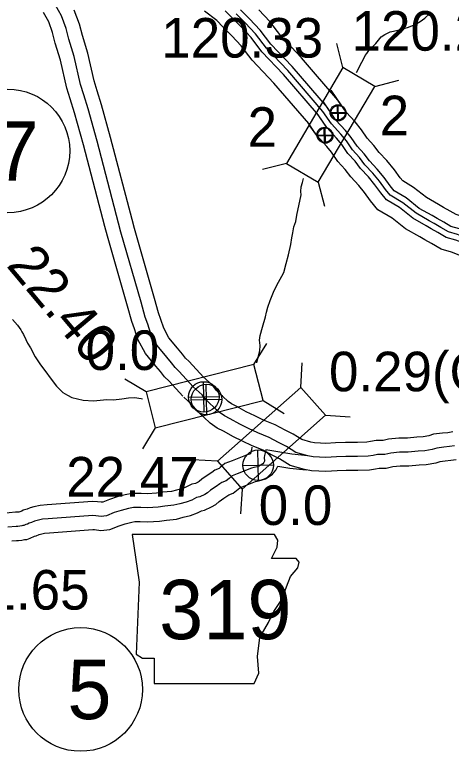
# Model space of a CAD drawing. Extents: x -83719 to 153526, y -11835 to 11446.
# Drawn here: x 1026.1 to 1181.4, y 134 to 396.1 of the extents above; entities that cross this region are included whole.
import ezdxf

# ---------------------------------------------------------------- set-up
doc = ezdxf.new("R2010")
doc.units = 0
for name, color, linetype in [('Level 10', 7, 'Continuous'), ('Level 15', 7, 'Continuous'), ('Level 19', 7, 'Continuous'), ('Level 2', 7, 'Continuous'), ('Level 20', 7, 'Continuous'), ('Level 21', 7, 'Continuous'), ('Level 25', 7, 'Continuous'), ('Level 26', 7, 'Continuous'), ('Level 27', 7, 'Continuous'), ('Level 58', 7, 'Continuous'), ('Level 59', 7, 'Continuous')]:
    doc.layers.add(name, color=color, linetype=linetype)

msp = doc.modelspace()

# ---------------------------------------------------------------- linework, layer by layer
at = {"layer": 'Level 10'}
for points in [[(1110.48, 242.25), (1110.34, 241.3), (1110.31, 241.22), (1110.06, 240.45), (1109.93, 239.78), (1109.93, 239.78), (1108.82, 239.52), (1103.4, 237.38), (1100.85, 236.39), (1099.2, 234.95), (1098.77, 234.62), (1097.26, 233.99), (1096.25, 233.24), (1094.9, 232.37), (1092.7, 230.83), (1091.66, 229.94), (1091.35, 229.75), (1090.36, 229.29), (1089.07, 229.01), (1086.98, 227.95), (1085.63, 227.42), (1083.63, 226.96), (1081.83, 226.48), (1078.8, 226.18), (1076.51, 225.83), (1073.25, 225.6), (1071.05, 225.72), (1067.82, 225.76), (1065.37, 225.24), (1062.57, 224.51), (1059.82, 223.61), (1057.45, 222.68), (1056.86, 222.62), (1055.46, 222.81), (1053.76, 222.91), (1037.64, 221.69), (1035.11, 221.5), (1032.83, 220.95), (1031.54, 220.63), (1030.44, 220.16), (1029.11, 219.81), (1028.59, 219.46), (1028.18, 219.29), (1027.53, 219.1), (1027.21, 219.05), (1026.96, 219.02), (1026.34, 219.03), (1021.82, 218.59)], [(1029.58, 209.31), (1030.35, 209.33), (1031.57, 209.85), (1033.1, 210.51), (1033.67, 210.66), (1034.74, 211.12), (1035.23, 211.24), (1036.67, 211.59), (1038.39, 211.72), (1053.84, 212.89), (1054.48, 212.85), (1056.76, 212.54), (1059.89, 212.9), (1063.19, 214.19), (1065.38, 214.9), (1067.68, 215.51), (1068.81, 215.75), (1070.71, 215.73), (1073.32, 215.58), (1077.63, 215.88), (1080.05, 216.26), (1083.6, 216.61), (1086.03, 217.25), (1088.6, 217.84), (1091.08, 218.81), (1092.47, 219.52), (1093.56, 219.76), (1096.12, 220.94), (1097.58, 221.86), (1098.82, 222.9), (1100.48, 224.07), (1101.94, 225.01), (1102.23, 225.23), (1103.83, 225.89), (1105.55, 227.21), (1106.11, 227.7), (1107.05, 228.07), (1111.79, 229.94), (1112.33, 230.07), (1113.78, 230.45), (1115.25, 230.91), (1116.56, 231.78), (1117.77, 232.61), (1118.92, 234.05), (1119.63, 235.48), (1123.98, 234.77), (1129.8, 234.14)], [(1025.07, 208.86), (1026.71, 209.02), (1027.43, 209), (1028.64, 209.15), (1029.58, 209.31)]]:
    msp.add_lwpolyline(points, dxfattribs=at)
at = {"layer": 'Level 15'}
for points in [[(1058.17, 320.69), (1050.52, 349.83), (1047.36, 361.21), (1045.82, 366.14), (1044.66, 369.99), (1042.39, 379.91), (1040.5, 386.04), (1039.56, 389.76), (1038.15, 393.56), (1036.26, 396.89)], [(1067.84, 323.23), (1060.18, 352.44), (1056.95, 364.03), (1055.38, 369.08), (1054.33, 372.56), (1052.05, 382.49), (1050.13, 388.74), (1049.12, 392.74), (1047.24, 397.79)], [(1093.26, 267.11), (1088.11, 272.66), (1086.88, 273.84), (1085.76, 275.35), (1083.98, 277.42), (1080.95, 281.18), (1079.1, 284.55), (1078.1, 287.65), (1077.22, 290.02), (1075.85, 295.11), (1068.67, 319.98), (1067.85, 323.19)], [(1085.93, 260.31), (1080.98, 265.64), (1079.36, 267.2), (1077.94, 269.1), (1076.29, 271.03), (1072.61, 275.59), (1069.87, 280.58), (1068.65, 284.38), (1067.69, 286.97), (1066.22, 292.43), (1059.02, 317.36), (1058.16, 320.72)], [(1106.04, 256.17), (1105.04, 256.73), (1103.24, 257.63), (1102, 258.51), (1100.03, 260.41), (1098.98, 261.25), (1097.9, 262.43), (1096.38, 264.3), (1092.95, 267.41)], [(1181.99, 247.61), (1180.18, 247.37), (1178.22, 247.22), (1175.07, 246.8), (1173.42, 246.23), (1171.41, 245.9), (1169.17, 245.78), (1165.8, 245.43), (1162.71, 245.42), (1159.11, 245.05), (1157.15, 244.64), (1154.7, 244.6), (1152.63, 244.21), (1151.35, 243.98), (1147.99, 243.92), (1143.75, 243.87), (1140.26, 243.74), (1136.82, 243.53), (1134.81, 243.68), (1132.77, 243.74), (1131.47, 243.98), (1128.2, 244.91), (1125.18, 246.83), (1122.28, 248.27), (1118.76, 250.18), (1114.59, 251.84), (1111.46, 253.39), (1108.44, 254.81), (1105.04, 256.73), (1103.24, 257.63), (1102, 258.51), (1100.03, 260.41), (1098.98, 261.25), (1097.9, 262.43), (1096.38, 264.3), (1092.95, 267.41)], [(1093.33, 252.97), (1092.13, 253.94), (1090.33, 255.88), (1089.09, 257.41), (1086.23, 260)], [(1183.15, 237.68), (1181.24, 237.42), (1179.27, 237.27), (1177.38, 237.02), (1175.86, 236.5), (1172.5, 235.95), (1169.95, 235.81), (1166.34, 235.44), (1163.24, 235.42), (1160.66, 235.16), (1158.25, 234.65), (1155.7, 234.62), (1154.46, 234.38), (1152.36, 233.99), (1148.13, 233.92), (1143.98, 233.87), (1140.75, 233.75), (1136.74, 233.5), (1134.27, 233.69), (1131.71, 233.77), (1129.2, 234.23), (1124.07, 235.68), (1120.25, 238.11), (1117.67, 239.4), (1114.51, 241.11), (1110.52, 242.7), (1107.11, 244.38), (1103.85, 245.93), (1100.35, 247.9), (1098.09, 249.02), (1095.6, 250.78), (1093.4, 252.91), (1092.13, 253.94), (1090.33, 255.88), (1089.09, 257.41), (1086.23, 260)]]:
    msp.add_lwpolyline(points, dxfattribs=at)
at = {"layer": 'Level 19'}
for points in [[(1130.66, 357.36), (1118.24, 371.79), (1110.56, 379.93), (1106.67, 385), (1103.27, 388.6), (1100.14, 391.81), (1097.92, 394.09), (1093.6, 397.35)], [(1134.14, 360.35), (1121.65, 374.86), (1114.05, 382.9), (1110.17, 387.97), (1106.58, 391.78), (1103.42, 395), (1100.97, 397.53)], [(1137.3, 363.06), (1124.74, 377.66), (1117.23, 385.61), (1113.34, 390.67), (1109.58, 394.66), (1106.4, 397.91)], [(1141.06, 365.72), (1128.15, 380.73), (1120.72, 388.59), (1116.84, 393.65), (1112.89, 397.84)], [(1172.58, 331.02), (1167.93, 334.68), (1164.12, 336.97), (1163.25, 338.03), (1161.15, 340.96), (1158.52, 344.18), (1155.78, 347.06), (1153.9, 349.53), (1151.48, 352.23), (1149.41, 355.19), (1147.2, 357.94), (1143.98, 361.44), (1138.66, 369.21)], [(1170.01, 327.2), (1165.32, 330.9), (1161.08, 333.45), (1159.62, 335.23), (1157.51, 338.17), (1155.08, 341.15), (1152.29, 344.09), (1150.37, 346.6), (1147.89, 349.37), (1145.74, 352.43), (1143.72, 354.95), (1140.38, 358.58), (1135.94, 365.06)], [(1147.09, 358.06), (1143.98, 361.44), (1141.09, 365.66)], [(1144.64, 353.8), (1143.72, 354.95), (1140.38, 358.58), (1137.44, 362.88)], [(1167.69, 323.73), (1162.95, 327.46), (1158.31, 330.25), (1156.31, 332.69), (1154.2, 335.63), (1151.95, 338.39), (1149.11, 341.38), (1147.16, 343.95), (1144.62, 346.78), (1142.41, 349.93), (1140.56, 352.23), (1137.12, 355.98), (1133.66, 361.02)], [(1142.36, 349.99), (1140.56, 352.23), (1137.12, 355.98), (1134, 360.53)], [(1139.83, 345.62), (1138.74, 347.17), (1137.08, 349.24), (1133.52, 353.12), (1130.22, 357.94)], [(1165.12, 319.92), (1160.34, 323.69), (1155.27, 326.73), (1152.67, 329.9), (1150.56, 332.85), (1148.5, 335.36), (1145.62, 338.41), (1143.62, 341.02), (1141.02, 343.92), (1138.74, 347.17), (1137.08, 349.24), (1133.52, 353.12), (1131.11, 356.63)], [(1213.43, 317.61), (1210.21, 318.15), (1206.83, 318.83), (1202.37, 319.83), (1198.22, 320.56), (1194.29, 321.57), (1190.87, 322.25), (1189.53, 322.72), (1185.79, 324.21), (1183.1, 324.98), (1181.05, 326.21), (1178.62, 327.56), (1176.85, 328.6), (1172.58, 331.02)], [(1212.65, 313.09), (1209.38, 313.65), (1205.88, 314.34), (1201.47, 315.33), (1197.25, 316.08), (1193.28, 317.1), (1189.65, 317.82), (1187.92, 318.43), (1184.32, 319.87), (1181.26, 320.73), (1178.76, 322.24), (1176.35, 323.58), (1174.56, 324.63), (1170.01, 327.2)], [(1211.95, 308.98), (1208.62, 309.55), (1205.02, 310.27), (1200.65, 311.24), (1196.37, 312), (1192.35, 313.04), (1188.54, 313.79), (1186.45, 314.53), (1182.97, 315.92), (1179.59, 316.88), (1176.67, 318.63), (1174.28, 319.96), (1172.48, 321.02), (1167.69, 323.73)], [(1211.18, 304.46), (1207.79, 305.04), (1204.07, 305.78), (1199.75, 306.75), (1195.39, 307.52), (1191.34, 308.56), (1187.33, 309.36), (1184.83, 310.25), (1181.5, 311.57), (1177.75, 312.63), (1174.37, 314.66), (1172, 315.98), (1170.19, 317.05), (1165.12, 319.92)]]:
    msp.add_lwpolyline(points, dxfattribs=at)
at = {"layer": 'Level 2'}
for points in [[(1147.68, 375.59), (1149.52, 379.18), (1150.17, 380.29), (1150.78, 381.64), (1151.37, 382.35), (1152.67, 384.24), (1153.66, 384.89), (1154.61, 385.93), (1156.44, 388.27), (1157.73, 389.12), (1159.65, 389.99), (1162.51, 390.63), (1165.86, 391.62), (1168.51, 392.66), (1170.29, 393.72), (1172.04, 394.88), (1173.81, 396.61)], [(1147.68, 375.59), (1149.52, 379.18), (1150.17, 380.29), (1150.76, 381.59)], [(1126.47, 324.8), (1127.93, 331.97), (1127.85, 333.24), (1127.96, 334.81), (1128.47, 336.45), (1128.78, 337.79), (1128.82, 337.87)], [(1126.47, 324.8), (1127.93, 331.97), (1127.85, 333.24), (1127.96, 334.81), (1128.47, 336.45), (1128.78, 337.79), (1128.82, 337.87)], [(1112.26, 272.17), (1112.57, 273.8), (1113.26, 276.46), (1113.37, 278.43), (1113.19, 280.33), (1113.44, 281.93), (1114.26, 284.86), (1115.3, 288.59), (1115.65, 290.24), (1116.1, 292.02), (1116.93, 294.44), (1118.12, 297.34), (1119.32, 299.88), (1121.16, 303.03), (1121.83, 304.35), (1122.61, 307.54), (1123.52, 310.7), (1124.29, 314.29), (1124.72, 316.71), (1124.97, 318.55), (1125.41, 320.6), (1126.09, 322.55), (1126.47, 324.8)], [(1112.26, 272.17), (1112.57, 273.8), (1113.26, 276.46), (1113.37, 278.43), (1113.19, 280.33), (1113.44, 281.93), (1114.26, 284.86), (1115.3, 288.59), (1115.65, 290.24), (1116.1, 292.02), (1116.93, 294.44), (1118.12, 297.34), (1119.32, 299.88), (1121.16, 303.03), (1121.83, 304.35), (1122.61, 307.54), (1123.52, 310.7), (1124.29, 314.29), (1124.72, 316.71), (1124.97, 318.55), (1125.41, 320.6), (1126.09, 322.55), (1126.47, 324.8)], [(1025.29, 287.61), (1027.07, 285.59), (1028.25, 284.02), (1028.64, 283.29), (1029.13, 282.27), (1030.01, 280.49), (1030.61, 279.17), (1031.66, 277.6), (1033.38, 274.34), (1035.25, 271.52), (1036.74, 269.46), (1039.02, 266.42), (1040.89, 263.93), (1043.15, 261.72), (1044.84, 260.67), (1046.36, 259.88), (1050.42, 258.92), (1054.09, 258.75), (1058.87, 259.21), (1061.24, 259.07), (1064.23, 259.42), (1066.52, 259.82), (1068.68, 259.94), (1071.05, 259.57), (1071.47, 259.47)], [(1025.29, 287.61), (1027.07, 285.59), (1028.25, 284.02), (1028.64, 283.29), (1029.13, 282.27), (1030.01, 280.49), (1030.61, 279.17), (1031.66, 277.6), (1033.38, 274.34), (1035.25, 271.52), (1036.74, 269.46), (1039.02, 266.42), (1040.89, 263.93), (1043.15, 261.72), (1044.84, 260.67), (1046.36, 259.88), (1050.42, 258.92), (1054.09, 258.75), (1058.87, 259.21), (1061.24, 259.07), (1064.23, 259.42), (1066.52, 259.82), (1068.68, 259.94), (1071.05, 259.57), (1071.47, 259.47)]]:
    msp.add_lwpolyline(points, dxfattribs=at)
at = {"layer": 'Level 20'}
for p, q in [((1142.86, 377.31), (1140.67, 385.83)), ((1142.86, 377.31), (1140.67, 385.83)), ((1154.22, 370.59), (1162.75, 372.78)), ((1154.22, 370.59), (1162.75, 372.78)), ((1122.71, 343.22), (1114.18, 341.03)), ((1122.71, 343.22), (1114.18, 341.03)), ((1134.07, 336.5), (1136.26, 327.98)), ((1134.07, 336.5), (1136.26, 327.98)), ((1111.2, 271.58), (1115.72, 279.12)), ((1111.2, 271.58), (1115.72, 279.12)), ((1127.83, 263.44), (1128.36, 272.22)), ((1072.79, 261.95), (1065.24, 266.47)), ((1072.79, 261.95), (1065.24, 266.47)), ((1114.41, 258.77), (1121.96, 254.25)), ((1114.41, 258.77), (1121.96, 254.25)), ((1136.59, 253.57), (1145.37, 253.04)), ((1076, 249.14), (1071.48, 241.59)), ((1076, 249.14), (1071.48, 241.59)), ((1098.2, 237.17), (1089.42, 237.69)), ((1106.96, 227.29), (1106.43, 218.51))]:
    msp.add_line(p, q, dxfattribs=at)
for points in [[(1142.86, 377.31), (1122.71, 343.22), (1134.07, 336.5), (1154.22, 370.59)], [(1142.86, 377.31), (1122.71, 343.22), (1134.07, 336.5), (1154.22, 370.59)], [(1111.2, 271.58), (1072.79, 261.95), (1076, 249.14), (1114.41, 258.77)], [(1111.2, 271.58), (1072.79, 261.95), (1076, 249.14), (1114.41, 258.77)], [(1106.96, 227.29), (1136.59, 253.57), (1127.83, 263.44), (1098.2, 237.17)]]:
    msp.add_lwpolyline(points, close=True, dxfattribs=at)
at = {"layer": 'Level 21'}
msp.add_lwpolyline([(1067.84, 211.1), (1070.37, 194.18), (1069.25, 168.52), (1071.5, 167.11), (1075.73, 167.11), (1075.73, 158.09), (1111.26, 158.09), (1112.95, 161.76), (1112.39, 167.68), (1113.23, 174.45), (1116.33, 179.8), (1118.31, 183.75), (1121.13, 187.98), (1122.82, 192.49), (1124.23, 196.16), (1126.77, 199.26), (1127.33, 201.23), (1126.2, 202.64), (1117.46, 202.64), (1119.44, 206.59), (1119.72, 209.13), (1118.55, 211.08)], close=True, dxfattribs=at)
at = {"layer": 'Level 26'}
for p, q in [((1141.06, 358.65), (1140.93, 364.07)), ((1141.3, 358.34), (1141.18, 363.77)), ((1138.28, 361.3), (1143.71, 361.42)), ((1138.53, 360.99), (1143.95, 361.12)), ((1136.34, 350.65), (1136.22, 356.07)), ((1136.66, 350.38), (1136.53, 355.81)), ((1133.57, 353.3), (1138.99, 353.42)), ((1133.88, 353.03), (1139.31, 353.16)), ((1093.45, 254.66), (1093.2, 265.51)), ((1094.45, 253.75), (1094.2, 264.6)), ((1087.9, 259.96), (1098.75, 260.21)), ((1088.9, 259.05), (1099.75, 259.3)), ((1112.82, 230.37), (1112.57, 241.22)), ((1107.27, 235.67), (1118.12, 235.92))]:
    msp.add_line(p, q, dxfattribs=at)
for centre, radius in [((1140.99, 361.36), 2.71), ((1141.24, 361.06), 2.71), ((1136.28, 353.36), 2.71), ((1136.59, 353.1), 2.71), ((1093.33, 260.09), 5.43), ((1094.32, 259.17), 5.43), ((1112.69, 235.79), 5.43)]:
    msp.add_circle(centre, radius, dxfattribs=at)
at = {"layer": 'Level 27'}
for centre in [(1023.65, 347.63), (1049.51, 155.98)]:
    msp.add_circle(centre, 22, dxfattribs=at)
at = {"layer": 'Level 59'}
for points in [[(1063.01, 321.96), (1055.35, 351.13), (1052.16, 362.62), (1050.6, 367.61), (1049.49, 371.27), (1047.22, 381.2), (1045.32, 387.39), (1044.34, 391.25), (1042.69, 395.68), (1040.55, 399.46)], [(1135.72, 361.7), (1123.19, 376.26), (1115.64, 384.26), (1111.75, 389.32), (1108.08, 393.22), (1104.91, 396.46)], [(1143.3, 352.15), (1142.14, 353.59), (1138.75, 357.28), (1135.72, 361.7)], [(1168.85, 325.47), (1164.13, 329.18), (1159.69, 331.85), (1157.96, 333.96), (1155.85, 336.9), (1153.51, 339.77), (1150.7, 342.73), (1148.76, 345.28), (1146.25, 348.08), (1144.07, 351.18), (1142.14, 353.59), (1138.75, 357.28), (1135.72, 361.7)], [(1212.3, 311.03), (1209, 311.6), (1205.45, 312.3), (1201.06, 313.29), (1196.81, 314.04), (1192.82, 315.07), (1189.1, 315.8), (1187.18, 316.48), (1183.65, 317.89), (1180.42, 318.81), (1177.71, 320.43), (1175.31, 321.77), (1173.52, 322.82), (1168.85, 325.47)], [(1089.59, 263.71), (1084.55, 269.15), (1083.12, 270.52), (1081.85, 272.23), (1080.14, 274.22), (1076.78, 278.38), (1074.49, 282.57), (1073.38, 286.01), (1072.46, 288.5), (1071.04, 293.77), (1063.85, 318.67), (1063.01, 321.96)], [(1089.59, 263.71), (1084.55, 269.15), (1083.12, 270.52), (1081.85, 272.23), (1080.14, 274.22), (1076.78, 278.38), (1074.49, 282.57), (1073.38, 286.01), (1072.46, 288.5), (1071.04, 293.77), (1063.85, 318.67), (1063.01, 321.96)], [(1097.87, 255.54), (1096.71, 256.66), (1095.56, 257.59), (1094.11, 259.16), (1092.74, 260.86), (1089.59, 263.71)], [(1182.57, 242.65), (1180.71, 242.4), (1178.75, 242.24), (1176.22, 241.91), (1174.64, 241.37), (1171.95, 240.93), (1169.56, 240.8), (1166.07, 240.44), (1162.98, 240.42), (1159.89, 240.1), (1157.7, 239.64), (1155.2, 239.61), (1153.55, 239.3), (1151.86, 238.99), (1148.06, 238.92), (1143.86, 238.87), (1140.5, 238.75), (1136.78, 238.51), (1134.54, 238.69), (1132.24, 238.76), (1130.33, 239.11), (1126.14, 240.3), (1122.71, 242.47), (1119.98, 243.83), (1116.63, 245.65), (1112.56, 247.27), (1109.28, 248.89), (1106.14, 250.37), (1102.69, 252.31), (1100.67, 253.33), (1098.8, 254.64), (1096.71, 256.66), (1095.56, 257.59), (1094.11, 259.16), (1092.74, 260.86), (1089.59, 263.71)], [(1130.33, 239.11), (1124.66, 239.72), (1115.39, 241.24), (1115.22, 240.14), (1115.06, 239.66), (1114.91, 239.19), (1114.79, 238.59), (1114.93, 237.26), (1114.68, 236.75), (1114.32, 236.31), (1113.77, 235.93), (1113.08, 235.47), (1112.39, 235.25), (1111.13, 234.92), (1110.3, 234.73), (1105.23, 232.73), (1103.48, 232.05), (1102.37, 231.08), (1101.3, 230.25), (1099.75, 229.61), (1099.1, 229.12), (1097.69, 228.22), (1095.76, 226.87), (1094.62, 225.9), (1093.74, 225.34), (1091.96, 224.53), (1090.77, 224.26), (1089.03, 223.38), (1087.12, 222.63), (1084.83, 222.1), (1082.72, 221.54), (1079.43, 221.22), (1077.07, 220.86), (1073.28, 220.59), (1070.88, 220.72), (1068.31, 220.76), (1066.53, 220.37), (1063.98, 219.7), (1061.5, 218.9), (1058.67, 217.79), (1056.81, 217.58), (1054.97, 217.83), (1053.8, 217.9), (1038.01, 216.7), (1035.89, 216.55), (1034.03, 216.1), (1033.14, 215.87), (1032.05, 215.41), (1031.19, 215.19), (1030.57, 214.77), (1030.07, 214.66), (1029.58, 214.44), (1029.25, 214.3), (1028.89, 214.29), (1028.62, 214.22), (1027.93, 214.1), (1027.19, 214.01), (1026.53, 214.03), (1023.67, 213.75)]]:
    msp.add_lwpolyline(points, dxfattribs=at)

# ---------------------------------------------------------------- texts
at = {"layer": 'Level 20'}
for p in [(1155.93, 353.23), (1108.93, 349.11)]:
    msp.add_text('2', height=14.08, dxfattribs=at).set_placement(p)
at = {"layer": 'Level 21'}
msp.add_text('319', height=21.12, dxfattribs=at).set_placement((1077.44, 173.87))
at = {"layer": 'Level 25'}
for s, p in [('120.29', (1145.94, 383.32)), ('120.33', (1078.22, 380.86)), ('0.0', (1051.29, 269.68)), ('22.47', (1044.38, 224.65)), ('0.0', (1112.89, 214.52)), ('1.65', (1016.04, 184.4))]:
    msp.add_text(s, height=14.08, dxfattribs=at).set_placement(p)
at = {"layer": 'Level 27'}
for s, p in [('7', (1018.92, 337.07)), ('5', (1044.79, 145.42))]:
    msp.add_text(s, height=21.12, dxfattribs=at).set_placement(p)
at = {"layer": 'Level 58'}
msp.add_text('22.40', height=14.08, rotation=310, dxfattribs=at).set_placement((1022.78, 306.82))
msp.add_text('0.29(O.P.)', height=14.08, dxfattribs=at).set_placement((1137.89, 262.1))

doc.saveas('drawing.dxf')
